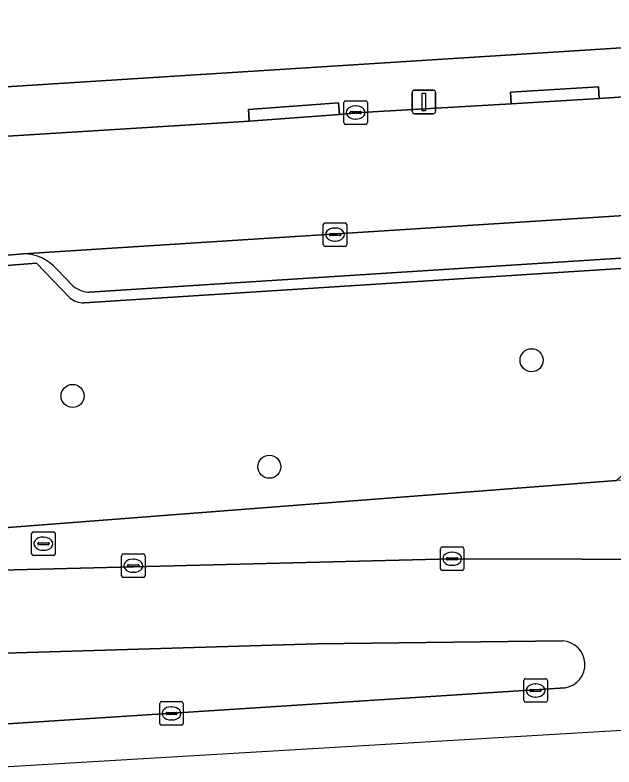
# Model space of a CAD drawing. Extents: x 159626 to 160723, y 388173 to 389416.
# Drawn here: x 160536.83 to 160562.26, y 388328.44 to 388360.39 of the extents above; entities that cross this region are included whole.
import ezdxf

# ---------------------------------------------------------------- set-up
doc = ezdxf.new("R2010")
doc.units = 0
for name, color, linetype in [('IMGEO_Boom', 7, 'Continuous'), ('IMGEO_Erf', 7, 'Continuous'), ('IMGEO_Groenvoorziening', 7, 'Continuous'), ('IMGEO_Kolk', 7, 'Continuous'), ('IMGEO_Lichtmast', 7, 'Continuous'), ('IMGEO_Parkeervlak_open', 7, 'Continuous'), ('IMGEO_Rijbaan_lokaal_open', 7, 'Continuous'), ('IMGEO_Rijbaan_regionaal_gesloten', 7, 'Continuous'), ('IMGEO_Rioolput', 7, 'Continuous'), ('IMGEO_Verkeerseiland_gesloten', 7, 'Continuous'), ('IMGEO_Voetpad_open', 7, 'Continuous')]:
    doc.layers.add(name, color=color, linetype=linetype)

msp = doc.modelspace()

# ---------------------------------------------------------------- linework, layer by layer
at = {"layer": 'IMGEO_Boom'}
for centre in [(160558.765, 388345.725), (160539.271, 388344.207), (160547.628, 388341.197)]:
    msp.add_circle(centre, 0.489, dxfattribs=at)
at = {"layer": 'IMGEO_Erf'}
msp.add_lwpolyline([(160527.106, 388356.749), (160533.761, 388357.171), (160630.927, 388363.34)], dxfattribs=at)
at = {"layer": 'IMGEO_Groenvoorziening'}
for points in [[(160683.432, 388359.527), (160682.448, 388359.497), (160681.466, 388359.481), (160681.33, 388359.459), (160681.203, 388359.438), (160679.578, 388357.114), (160539.765, 388348.165)], [(160535.643, 388336.797), (160555.393, 388337.291), (160571.906, 388337.242), (160587.404, 388337.384), (160602.96, 388338.103), (160633.959, 388339.983), (160650.929, 388341.506), (160664.339, 388343.297), (160679.735, 388345.243), (160695.182, 388346.963), (160715.275, 388348.763), (160715.285, 388349.31), (160715.234, 388349.978), (160715.102, 388351.742), (160712.472, 388351.607), (160708.613, 388351.323), (160702.167, 388350.903), (160669.741, 388347.509), (160639.389, 388343.548), (160592.566, 388340.797), (160562.372, 388340.614), (160535.067, 388338.508), (160535.156, 388337.218)], [(160539.138, 388348.388), (160537.738, 388349.85), (160534.303, 388349.574), (160535.067, 388338.508), (160562.372, 388340.614), (160564.438, 388342.533), (160592.527, 388342.756), (160592.566, 388340.797), (160639.389, 388343.548), (160639.248, 388345.522), (160668.107, 388348.959), (160668.202, 388347.733), (160669.741, 388347.509), (160702.167, 388350.903)]]:
    msp.add_lwpolyline(points, dxfattribs=at)
msp.add_arc((160539.74, 388349.089), 0.924, 229.3156, 271.5273, dxfattribs=at)
at = {"layer": 'IMGEO_Kolk'}
for p, q in [((160550.792, 388355.819), (160550.792, 388356.671)), ((160550.867, 388356.745), (160551.719, 388356.745)), ((160551.793, 388356.671), (160551.793, 388355.819)), ((160551.28, 388356.525), (160551.305, 388356.525)), ((160551.051, 388356.239), (160551.051, 388356.251)), ((160551.489, 388356.202), (160551.091, 388356.202)), ((160551.094, 388356.288), (160551.492, 388356.288)), ((160551.535, 388356.251), (160551.535, 388356.239)), ((160551.719, 388355.745), (160550.867, 388355.745)), ((160551.303, 388355.965), (160551.278, 388355.965)), ((160549.993, 388351.561), (160550.845, 388351.561)), ((160549.918, 388350.635), (160549.918, 388351.487)), ((160550.406, 388351.341), (160550.431, 388351.341)), ((160550.919, 388351.487), (160550.919, 388350.635)), ((160550.177, 388351.055), (160550.177, 388351.067)), ((160550.615, 388351.018), (160550.217, 388351.018)), ((160550.22, 388351.104), (160550.618, 388351.104)), ((160550.661, 388351.067), (160550.661, 388351.055)), ((160550.429, 388350.781), (160550.404, 388350.781)), ((160550.845, 388350.561), (160549.993, 388350.561)), ((160541.426, 388337.494), (160542.278, 388337.494)), ((160554.892, 388336.865), (160554.892, 388337.717)), ((160554.967, 388337.791), (160555.819, 388337.791)), ((160555.38, 388337.571), (160555.405, 388337.571)), ((160555.893, 388337.717), (160555.893, 388336.865)), ((160541.351, 388336.568), (160541.351, 388337.42)), ((160541.839, 388337.274), (160541.864, 388337.274)), ((160542.352, 388337.42), (160542.352, 388336.568)), ((160555.151, 388337.285), (160555.151, 388337.297)), ((160555.589, 388337.248), (160555.191, 388337.248)), ((160555.194, 388337.334), (160555.592, 388337.334)), ((160555.635, 388337.297), (160555.635, 388337.285)), ((160541.61, 388336.988), (160541.61, 388337)), ((160542.048, 388336.951), (160541.65, 388336.951)), ((160541.653, 388337.037), (160542.051, 388337.037)), ((160542.094, 388337), (160542.094, 388336.988)), ((160555.403, 388337.011), (160555.378, 388337.011)), ((160541.862, 388336.714), (160541.837, 388336.714)), ((160555.819, 388336.791), (160554.967, 388336.791)), ((160542.278, 388336.494), (160541.426, 388336.494)), ((160558.434, 388331.269), (160558.434, 388332.121)), ((160558.509, 388332.195), (160559.361, 388332.195)), ((160559.435, 388332.121), (160559.435, 388331.269)), ((160558.736, 388331.738), (160559.134, 388331.738)), ((160558.922, 388331.975), (160558.947, 388331.975)), ((160558.693, 388331.689), (160558.693, 388331.701)), ((160559.131, 388331.652), (160558.733, 388331.652)), ((160558.945, 388331.415), (160558.92, 388331.415)), ((160559.177, 388331.701), (160559.177, 388331.689)), ((160542.971, 388330.295), (160542.971, 388331.147)), ((160543.046, 388331.221), (160543.898, 388331.221)), ((160543.972, 388331.147), (160543.972, 388330.295)), ((160559.361, 388331.195), (160558.509, 388331.195)), ((160543.459, 388331.001), (160543.484, 388331.001)), ((160543.23, 388330.715), (160543.23, 388330.727)), ((160543.668, 388330.678), (160543.27, 388330.678)), ((160543.273, 388330.764), (160543.671, 388330.764)), ((160543.714, 388330.727), (160543.714, 388330.715)), ((160543.898, 388330.221), (160543.046, 388330.221)), ((160543.482, 388330.441), (160543.457, 388330.441))]:
    msp.add_line(p, q, dxfattribs=at)
for points in [[(160550.792, 388355.819), (160550.792, 388356.671)], [(160550.867, 388356.745), (160551.719, 388356.745)], [(160551.793, 388356.671), (160551.793, 388355.819)], [(160551.719, 388355.745), (160550.867, 388355.745)], [(160549.993, 388351.561), (160550.845, 388351.561)], [(160549.918, 388350.635), (160549.918, 388351.487)], [(160550.919, 388351.487), (160550.919, 388350.635)], [(160550.845, 388350.561), (160549.993, 388350.561)], [(160541.426, 388337.494), (160542.278, 388337.494)], [(160554.892, 388336.865), (160554.892, 388337.717)], [(160554.967, 388337.791), (160555.819, 388337.791)], [(160555.893, 388337.717), (160555.893, 388336.865)], [(160541.351, 388336.568), (160541.351, 388337.42)], [(160542.352, 388337.42), (160542.352, 388336.568)], [(160555.819, 388336.791), (160554.967, 388336.791)], [(160542.278, 388336.494), (160541.426, 388336.494)], [(160558.434, 388331.269), (160558.434, 388332.121)], [(160558.509, 388332.195), (160559.361, 388332.195)], [(160559.435, 388332.121), (160559.435, 388331.269)], [(160542.971, 388330.295), (160542.971, 388331.147)], [(160543.046, 388331.221), (160543.898, 388331.221)], [(160543.972, 388331.147), (160543.972, 388330.295)], [(160559.361, 388331.195), (160558.509, 388331.195)], [(160543.898, 388330.221), (160543.046, 388330.221)]]:
    msp.add_lwpolyline(points, dxfattribs=at)
for centre, radius, start, end in [((160550.869, 388356.669), 0.0765, 91.552, 178.448), ((160550.869, 388356.669), 0.0765, 91.552, 178.448), ((160551.717, 388356.669), 0.0765, 1.552, 88.448), ((160551.717, 388356.669), 0.0765, 1.552, 88.448), ((160551.091, 388356.248), 0.0403, 85.8775, 175.7526), ((160551.088, 388356.238), 0.0366, 178.938, 274.7102), ((160551.492, 388356.245), 0.043, 264.8664, 352.4533), ((160551.496, 388356.25), 0.0386, 1.7309, 96.639), ((160550.869, 388355.821), 0.0765, 181.552, 268.448), ((160550.869, 388355.821), 0.0765, 181.552, 268.448), ((160551.717, 388355.821), 0.0765, 271.552, 358.448), ((160551.717, 388355.821), 0.0765, 271.552, 358.448), ((160549.995, 388351.485), 0.0765, 91.552, 178.448), ((160549.995, 388351.485), 0.0765, 91.552, 178.448), ((160550.843, 388351.485), 0.0765, 1.552, 88.448), ((160550.843, 388351.485), 0.0765, 1.552, 88.448), ((160550.217, 388351.064), 0.0403, 85.8775, 175.7526), ((160550.214, 388351.054), 0.0366, 178.938, 274.7102), ((160550.618, 388351.061), 0.043, 264.8664, 352.4533), ((160550.622, 388351.066), 0.0386, 1.7309, 96.639), ((160549.995, 388350.637), 0.0765, 181.552, 268.448), ((160549.995, 388350.637), 0.0765, 181.552, 268.448), ((160550.843, 388350.637), 0.0765, 271.552, 358.448), ((160550.843, 388350.637), 0.0765, 271.552, 358.448), ((160541.428, 388337.418), 0.0765, 91.552, 178.448), ((160541.428, 388337.418), 0.0765, 91.552, 178.448), ((160542.276, 388337.418), 0.0765, 1.552, 88.448), ((160542.276, 388337.418), 0.0765, 1.552, 88.448), ((160554.969, 388337.715), 0.0765, 91.552, 178.448), ((160554.969, 388337.715), 0.0765, 91.552, 178.448), ((160555.817, 388337.715), 0.0765, 1.552, 88.448), ((160555.817, 388337.715), 0.0765, 1.552, 88.448), ((160555.191, 388337.294), 0.0403, 85.8775, 175.7526), ((160555.188, 388337.284), 0.0366, 178.938, 274.7102), ((160555.592, 388337.291), 0.043, 264.8664, 352.4533), ((160555.596, 388337.296), 0.0386, 1.7309, 96.639), ((160541.65, 388336.997), 0.0403, 85.8775, 175.7526), ((160541.647, 388336.987), 0.0366, 178.938, 274.7102), ((160542.051, 388336.994), 0.043, 264.8664, 352.4533), ((160542.055, 388336.999), 0.0386, 1.7309, 96.639), ((160554.969, 388336.867), 0.0765, 181.552, 268.448), ((160554.969, 388336.867), 0.0765, 181.552, 268.448), ((160555.817, 388336.867), 0.0765, 271.552, 358.448), ((160555.817, 388336.867), 0.0765, 271.552, 358.448), ((160541.428, 388336.57), 0.0765, 181.552, 268.448), ((160541.428, 388336.57), 0.0765, 181.552, 268.448), ((160542.276, 388336.57), 0.0765, 271.552, 358.448), ((160542.276, 388336.57), 0.0765, 271.552, 358.448), ((160558.511, 388332.119), 0.0765, 91.552, 178.448), ((160558.511, 388332.119), 0.0765, 91.552, 178.448), ((160559.359, 388332.119), 0.0765, 1.552, 88.448), ((160559.359, 388332.119), 0.0765, 1.552, 88.448), ((160558.733, 388331.698), 0.0403, 85.8775, 175.7526), ((160559.138, 388331.7), 0.0386, 1.7309, 96.639), ((160558.73, 388331.688), 0.0366, 178.938, 274.7102), ((160559.134, 388331.695), 0.043, 264.8664, 352.4533), ((160543.048, 388331.145), 0.0765, 91.552, 178.448), ((160543.048, 388331.145), 0.0765, 91.552, 178.448), ((160543.896, 388331.145), 0.0765, 1.552, 88.448), ((160543.896, 388331.145), 0.0765, 1.552, 88.448), ((160558.511, 388331.271), 0.0765, 181.552, 268.448), ((160558.511, 388331.271), 0.0765, 181.552, 268.448), ((160559.359, 388331.271), 0.0765, 271.552, 358.448), ((160559.359, 388331.271), 0.0765, 271.552, 358.448), ((160543.27, 388330.724), 0.0403, 85.8775, 175.7526), ((160543.267, 388330.714), 0.0366, 178.938, 274.7102), ((160543.671, 388330.721), 0.043, 264.8664, 352.4533), ((160543.675, 388330.726), 0.0386, 1.7309, 96.639), ((160543.048, 388330.297), 0.0765, 181.552, 268.448), ((160543.048, 388330.297), 0.0765, 181.552, 268.448), ((160543.896, 388330.297), 0.0765, 271.552, 358.448), ((160543.896, 388330.297), 0.0765, 271.552, 358.448)]:
    msp.add_arc(centre, radius, start, end, dxfattribs=at)
for centre, major_axis, ratio, start_param, end_param in [((160551.279, 388356.245), (-0.387, 0.002), 0.722429, 4.712389, 7.853982), ((160551.304, 388356.245), (-0.39, 0.002), 0.717154, 1.570796, 4.712389), ((160550.405, 388351.061), (-0.387, 0.002), 0.722429, 4.712389, 7.853982), ((160550.43, 388351.061), (-0.39, 0.002), 0.717154, 1.570796, 4.712389), ((160555.379, 388337.291), (-0.387, 0.002), 0.722429, 4.712389, 7.853982), ((160555.404, 388337.291), (-0.39, 0.002), 0.717154, 1.570796, 4.712389), ((160541.838, 388336.994), (-0.387, 0.002), 0.722429, 4.712389, 7.853982), ((160541.863, 388336.994), (-0.39, 0.002), 0.717154, 1.570796, 4.712389), ((160558.921, 388331.695), (-0.387, 0.002), 0.722429, 4.712389, 7.853982), ((160558.946, 388331.695), (-0.39, 0.002), 0.717154, 1.570796, 4.712389), ((160543.458, 388330.721), (-0.387, 0.002), 0.722429, 4.712389, 7.853982), ((160543.483, 388330.721), (-0.39, 0.002), 0.717154, 1.570796, 4.712389)]:
    msp.add_ellipse(centre, major_axis=major_axis, ratio=ratio, start_param=start_param, end_param=end_param, dxfattribs=at)
at = {"layer": 'IMGEO_Lichtmast'}
for p, q in [((160553.696, 388356.298), (160553.696, 388357.098)), ((160553.696, 388357.098), (160553.696, 388356.298)), ((160553.796, 388357.198), (160554.586, 388357.198)), ((160554.586, 388357.198), (160553.796, 388357.198)), ((160554.686, 388357.098), (160554.686, 388356.298)), ((160554.686, 388356.298), (160554.686, 388357.098)), ((160554.586, 388356.198), (160553.796, 388356.198)), ((160553.796, 388356.198), (160554.586, 388356.198))]:
    msp.add_line(p, q, dxfattribs=at)
msp.add_lwpolyline([(160554.116, 388357.073), (160554.266, 388357.073), (160554.266, 388356.323), (160554.116, 388356.323), (160554.116, 388357.073)], dxfattribs=at)
for centre, start, end in [((160553.796, 388357.098), 90, 180), ((160553.796, 388357.098), 90, 180), ((160554.586, 388357.098), 0, 90), ((160554.586, 388357.098), 360, 90), ((160553.796, 388356.298), 180, 270), ((160553.796, 388356.298), 180, 270), ((160554.586, 388356.298), 270, 0), ((160554.586, 388356.298), 270, 0)]:
    msp.add_arc(centre, 0.1, start, end, dxfattribs=at)
at = {"layer": 'IMGEO_Parkeervlak_open'}
for points in [[(160681.203, 388359.438), (160537.182, 388350.244)], [(160539.996, 388348.618), (160678.87, 388357.502)], [(160538.605, 388349.594), (160539.289, 388348.878)]]:
    msp.add_lwpolyline(points, dxfattribs=at)
for centre, radius, start, end in [((160537.15, 388348.292), 1.952, 41.8271, 89.0728), ((160539.995, 388349.707), 1.089, 229.5651, 270.0528)]:
    msp.add_arc(centre, radius, start, end, dxfattribs=at)
at = {"layer": 'IMGEO_Rijbaan_lokaal_open'}
msp.add_lwpolyline([(160568.994, 388357.337), (160561.64, 388356.842), (160557.896, 388356.611), (160551.284, 388356.237), (160550.603, 388356.159), (160546.775, 388355.88), (160535.816, 388355.198), (160533.911, 388355.068), (160534.283, 388350.018), (160535.97, 388350.14), (160537.182, 388350.244), (160681.203, 388359.438)], dxfattribs=at)
at = {"layer": 'IMGEO_Rijbaan_regionaal_gesloten'}
for points in [[(160678.758, 388341.56), (160687.933, 388342.625), (160715.591, 388345.228), (160715.275, 388348.763), (160695.182, 388346.963), (160679.735, 388345.243), (160664.339, 388343.297), (160650.929, 388341.506), (160633.959, 388339.983), (160602.96, 388338.103), (160587.404, 388337.384), (160571.906, 388337.242), (160555.393, 388337.291), (160535.643, 388336.797), (160535.91, 388333.266), (160549.648, 388333.677), (160560.088, 388333.797)], [(160536.303, 388328.444), (160716.577, 388339.129), (160716.393, 388342.005), (160678.903, 388339.559)], [(160560.196, 388331.809), (160536.295, 388330.261), (160536.114, 388330.25), (160536.303, 388328.444)]]:
    msp.add_lwpolyline(points, dxfattribs=at)
msp.add_arc((160560.026, 388332.797), 1.002, 279.7498, 86.4694, dxfattribs=at)
at = {"layer": 'IMGEO_Rioolput'}
for p, q in [((160537.532, 388337.504), (160537.532, 388338.356)), ((160537.607, 388338.43), (160538.459, 388338.43)), ((160538.02, 388338.21), (160538.045, 388338.21)), ((160538.533, 388338.356), (160538.533, 388337.504)), ((160537.791, 388337.924), (160537.791, 388337.936)), ((160538.229, 388337.887), (160537.831, 388337.887)), ((160537.834, 388337.973), (160538.232, 388337.973)), ((160538.275, 388337.936), (160538.275, 388337.924)), ((160538.043, 388337.65), (160538.018, 388337.65)), ((160538.459, 388337.43), (160537.607, 388337.43))]:
    msp.add_line(p, q, dxfattribs=at)
for points in [[(160537.532, 388337.504), (160537.532, 388338.356)], [(160537.607, 388338.43), (160538.459, 388338.43)], [(160538.533, 388338.356), (160538.533, 388337.504)], [(160538.459, 388337.43), (160537.607, 388337.43)]]:
    msp.add_lwpolyline(points, dxfattribs=at)
for centre, radius, start, end in [((160537.609, 388338.354), 0.0765, 91.552, 178.448), ((160537.609, 388338.354), 0.0765, 91.552, 178.448), ((160538.457, 388338.354), 0.0765, 1.552, 88.448), ((160538.457, 388338.354), 0.0765, 1.552, 88.448), ((160537.831, 388337.933), 0.0403, 85.8775, 175.7526), ((160537.828, 388337.923), 0.0366, 178.938, 274.7102), ((160538.232, 388337.93), 0.043, 264.8664, 352.4533), ((160538.236, 388337.935), 0.0386, 1.7309, 96.639), ((160537.609, 388337.506), 0.0765, 181.552, 268.448), ((160537.609, 388337.506), 0.0765, 181.552, 268.448), ((160538.457, 388337.506), 0.0765, 271.552, 358.448), ((160538.457, 388337.506), 0.0765, 271.552, 358.448)]:
    msp.add_arc(centre, radius, start, end, dxfattribs=at)
for centre, major_axis, ratio, start_param, end_param in [((160538.019, 388337.93), (-0.387, 0.002), 0.722429, 4.712389, 7.853982), ((160538.044, 388337.93), (-0.39, 0.002), 0.717154, 1.570796, 4.712389)]:
    msp.add_ellipse(centre, major_axis=major_axis, ratio=ratio, start_param=start_param, end_param=end_param, dxfattribs=at)
at = {"layer": 'IMGEO_Verkeerseiland_gesloten'}
for points in [[(160560.088, 388333.797), (160549.648, 388333.677), (160535.91, 388333.266)], [(160536.114, 388330.25), (160536.295, 388330.261), (160560.196, 388331.809)]]:
    msp.add_lwpolyline(points, dxfattribs=at)
msp.add_arc((160560.026, 388332.797), 1.002, 279.7498, 86.4694, dxfattribs=at)
at = {"layer": 'IMGEO_Voetpad_open'}
for points in [[(160630.927, 388363.34), (160533.761, 388357.171), (160533.911, 388355.068), (160535.816, 388355.198), (160546.775, 388355.88), (160546.739, 388356.378), (160550.567, 388356.657), (160550.603, 388356.159), (160551.284, 388356.237), (160557.896, 388356.611), (160557.866, 388357.11), (160561.61, 388357.341), (160561.64, 388356.842), (160568.994, 388357.337)], [(160678.87, 388357.502), (160539.996, 388348.618)], [(160539.765, 388348.165), (160679.578, 388357.114)], [(160537.182, 388350.244), (160535.97, 388350.14), (160534.283, 388350.018), (160534.303, 388349.574), (160537.738, 388349.85), (160539.138, 388348.388)], [(160539.289, 388348.878), (160538.605, 388349.594)]]:
    msp.add_lwpolyline(points, dxfattribs=at)
for points in [[(160561.64, 388356.842), (160561.61, 388357.341), (160557.866, 388357.11), (160557.896, 388356.611)], [(160550.603, 388356.159), (160550.567, 388356.657), (160546.739, 388356.378), (160546.775, 388355.88)]]:
    msp.add_lwpolyline(points, close=True, dxfattribs=at)
for centre, radius, start, end in [((160537.15, 388348.292), 1.952, 41.8271, 89.0728), ((160539.995, 388349.707), 1.089, 229.5651, 270.0528), ((160539.74, 388349.089), 0.924, 229.3156, 271.5273)]:
    msp.add_arc(centre, radius, start, end, dxfattribs=at)

doc.saveas('drawing.dxf')
